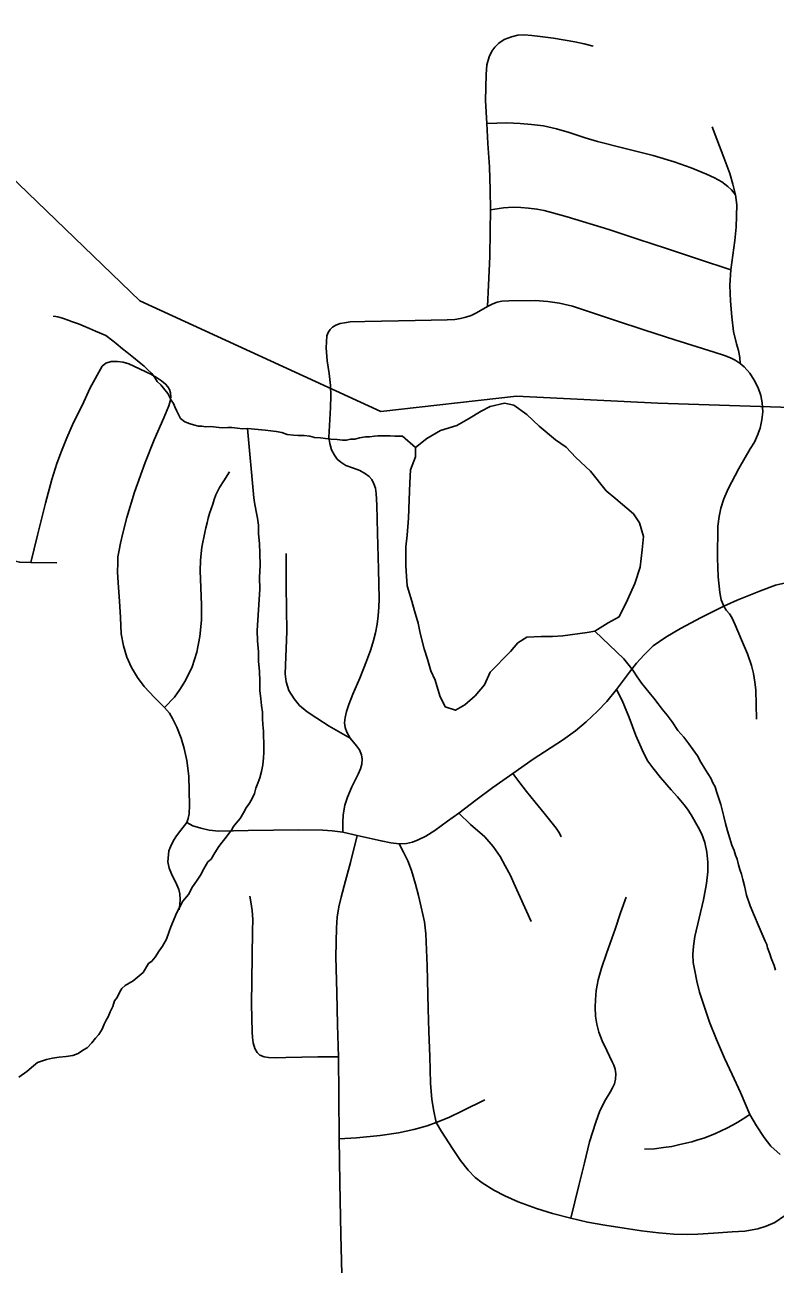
# Model space of a CAD drawing. Extents: x 103424 to 290657, y 38711 to 110967.
# Drawn here: x 137130 to 139356, y 58368 to 62042 of the extents above; entities that cross this region are included whole.
import ezdxf

# ---------------------------------------------------------------- set-up
doc = ezdxf.new("R2010")
doc.units = 0
for name, color, linetype in [('GM_X_Minor_Lake', 7, 'Continuous'), ('GM_X_Minor_River', 7, 'Continuous'), ('GM_X_Rail_Line', 7, 'Continuous'), ('GM_X_Township_Road', 7, 'Continuous')]:
    doc.layers.add(name, color=color, linetype=linetype)

msp = doc.modelspace()

# ---------------------------------------------------------------- linework, layer by layer
at = {"layer": 'GM_X_Minor_Lake'}
for points in [[(138552.5, 60920.8), (138510.2, 60910.7), (138484, 60896.5), (138445.7, 60874.3), (138411.4, 60854.1), (138363, 60839.9), (138322.7, 60815.6), (138288.4, 60789.3), (138288.4, 60761.1), (138274.3, 60722.7), (138272.3, 60684.4), (138270.3, 60633.9), (138268.2, 60579.4), (138264.2, 60529), (138260.1, 60494.6), (138260.1, 60438.1), (138262.2, 60407.9), (138264.2, 60379.6), (138278.3, 60333.2), (138286.3, 60305), (138296.4, 60268.6), (138302.4, 60238.4), (138314.5, 60192), (138324.6, 60161.7), (138334.7, 60127.4), (138346.7, 60099.2), (138360.9, 60052.8), (138377, 60020.5), (138407.2, 60010.4), (138435.4, 60026.6), (138465.7, 60052.9), (138493.9, 60085.2), (138510, 60123.6), (138570.5, 60184.2), (138592.7, 60210.5), (138618.9, 60226.6), (138661.3, 60228.7), (138695.5, 60228.7), (138725.8, 60230.8), (138798.1, 60240.5)], [(138798.1, 60240.5), (138820.5, 60245), (138860.8, 60269.3), (138893.1, 60287.5), (138917.3, 60338), (138939.5, 60386.4), (138955.6, 60434.9), (138961.7, 60485.4), (138965.7, 60525.7), (138953.6, 60566.1), (138935.5, 60592.3), (138883.1, 60636.6), (138854.9, 60660.8), (138808.5, 60719.3), (138764.2, 60759.6), (138736, 60789.8), (138703.7, 60812), (138655.3, 60852.3), (138619.1, 60886.6), (138580.8, 60914.8), (138552.5, 60920.8)]]:
    msp.add_lwpolyline(points, dxfattribs=at)
at = {"layer": 'GM_X_Minor_River'}
for points in [[(137215.6, 61176.1), (137215.5, 61178.1), (137227.7, 61176.3), (137241.9, 61172.6), (137258.2, 61166.9), (137268.4, 61163.1), (137288.7, 61155.4), (137303, 61149.7), (137321.4, 61142), (137339.7, 61134.3), (137370.3, 61120.9), (137390.9, 61105.2), (137401.2, 61097.3), (137419.7, 61081.5), (137432, 61071.7), (137442.3, 61063.9), (137452.6, 61056), (137469, 61042.2), (137483.4, 61030.4), (137493.7, 61020.6), (137506.1, 61008.7), (137516.5, 60994.8), (137522.8, 60984.9), (137533.1, 60975), (137541.4, 60965.1), (137553.9, 60949.2), (137564.4, 60929.2), (137570.7, 60919.3), (137574.9, 60909.3), (137581.2, 60897.3), (137585.5, 60887.3), (137591.8, 60875.3), (137604.2, 60865.5), (137620.5, 60859.8), (137630.6, 60856), (137644.9, 60852.2), (137655, 60852.5), (137667.1, 60850.7), (137681.3, 60851), (137697.5, 60849.3), (137715.7, 60847.7), (137731.9, 60848.1), (137744, 60848.3), (137760.2, 60846.7), (137776.4, 60845), (137790.5, 60845.3), (137843.2, 60840.4), (137859.4, 60838.7), (137875.6, 60837.1), (137891.9, 60833.4), (137908.1, 60827.7), (137926.4, 60826.1), (137940.6, 60824.3), (137958.7, 60824.7), (137974.9, 60823.1), (137989.2, 60819.3), (138007.4, 60817.7), (138021.6, 60816), (138037.8, 60814.3), (138056, 60812.7), (138072.2, 60811.1), (138084.3, 60811.3), (138096.4, 60813.6), (138108.5, 60813.9), (138122.6, 60818.2), (138140.7, 60820.6), (138152.8, 60820.9), (138166.9, 60823.2), (138177, 60823.4), (138189.2, 60823.7), (138201.3, 60824), (138213.4, 60824.2), (138227.6, 60822.5), (138239.7, 60822.8), (138249.8, 60823), (138288.4, 60789.3)], [(137790.5, 60845.3), (137809.1, 60639.8), (137811.4, 60625.7), (137816, 60599.5), (137820.5, 60579.4), (137822.9, 60559.3), (137823.5, 60533.1), (137826.1, 60504.9), (137826.7, 60474.6), (137827.5, 60440.3), (137826.2, 60403.9), (137827, 60369.6), (137819.5, 60246.3), (137820.1, 60216), (137822.8, 60183.8), (137823.4, 60155.5), (137826.1, 60125.3), (137826.7, 60097), (137827.3, 60068.8), (137829.9, 60044.6), (137832.3, 60024.5), (137834.7, 60004.3), (137835.1, 59986.1), (137835.5, 59968), (137838, 59947.9), (137838.3, 59931.7), (137838.7, 59915.6), (137839, 59901.4), (137839.3, 59885.3), (137837.6, 59869.1), (137836, 59848.9), (137832.4, 59828.6), (137826.8, 59810.3), (137821, 59794), (137815.3, 59779.8), (137811.6, 59763.5), (137803.8, 59749.2), (137796, 59734.9), (137786.2, 59720.6), (137778.4, 59706.3), (137768.7, 59689.9), (137756.9, 59675.5), (137749, 59665.3), (137743.2, 59655), (137735.3, 59644.8), (137727.4, 59634.5), (137711.7, 59614), (137703.8, 59603.7), (137690.1, 59583.2), (137682.3, 59568.9), (137672.4, 59560.6), (137660.7, 59540.2), (137651, 59521.8), (137639.3, 59503.4), (137627.5, 59487), (137615.8, 59464.5), (137598.1, 59443.9), (137588.4, 59425.5), (137580.6, 59411.2), (137563.3, 59368.5), (137557.6, 59354.2), (137549.9, 59331.8), (137538.3, 59311.4), (137528.5, 59297), (137516.7, 59278.6), (137506.9, 59266.3), (137496.9, 59260), (137481.3, 59233.4), (137451.5, 59208.6), (137427.6, 59193.9), (137417.6, 59185.6), (137411.8, 59175.4), (137404.1, 59159.1), (137396.2, 59148.8), (137390.5, 59132.5), (137382.7, 59116.2), (137377, 59101.9), (137371.1, 59091.7), (137365.3, 59079.5), (137359.6, 59065.2), (137349.8, 59048.9), (137339.9, 59038.5), (137328.1, 59024.2), (137314.3, 59009.7), (137304.3, 59003.4), (137288.4, 58993), (137272.3, 58986.6), (137252.2, 58984.1), (137232, 58981.7), (137211.9, 58979.2), (137193.8, 58974.8), (137179.7, 58970.4), (137167.7, 58966.2), (137155.8, 58955.8), (137135.9, 58939.2), (137112, 58922.5)], [(138820.5, 60245), (138906.6, 60162.9), (138923.2, 60143.1), (138933.6, 60129.2), (138946.2, 60109.2), (138960.7, 60089.4), (138973.2, 60073.5), (138985.7, 60057.6), (138996, 60045.7), (139008.5, 60029.8), (139021, 60013.9), (139035.5, 59996.1), (139050.1, 59976.2), (139066.8, 59950.3), (139085.4, 59930.5), (139100, 59910.7), (139112.5, 59892.8), (139125, 59874.9), (139135.5, 59856.9), (139146, 59839), (139156.4, 59823.1), (139164.8, 59809.1), (139171.1, 59795.1), (139177.5, 59783.1), (139181.8, 59769.1), (139188.3, 59749), (139194.7, 59731), (139199.1, 59715), (139203.6, 59694.9), (139208.1, 59674.8), (139214.6, 59652.7), (139221.1, 59630.6), (139227.6, 59610.6), (139234, 59594.6), (139238.4, 59580.5), (139242.7, 59568.5), (139247.1, 59552.5), (139251.4, 59538.4), (139255.7, 59524.4), (139260.1, 59508.3), (139264.5, 59490.3), (139271.2, 59462.1), (139282, 59430.1), (139294.8, 59400.1), (139305.4, 59374), (139326.7, 59326), (139330.9, 59316), (139333.2, 59306), (139339.6, 59288), (139343.9, 59275.9), (139352.5, 59253.9), (139356.8, 59239.9)]]:
    msp.add_lwpolyline(points, dxfattribs=at)
at = {"layer": 'GM_X_Rail_Line'}
msp.add_lwpolyline([(135221.1, 64052.1), (135711, 63354.4), (136445.9, 62212.2), (137471.4, 61223.7), (138185.5, 60895.6), (138588.2, 60941.3), (139007.5, 60920.5), (139646.9, 60899.8), (139883.7, 60890.9), (140282.4, 60803.2), (140846.4, 60676.4)], dxfattribs=at)
at = {"layer": 'GM_X_Township_Road'}
for points in [[(138511.7, 61494), (138510.7, 61553), (138508.3, 61621.3), (138503.8, 61690.6), (138500, 61749.4), (138496.5, 61817.3), (138498, 61895), (138500.9, 61924), (138507.3, 61947), (138515.2, 61963.8), (138524.5, 61976), (138536.3, 61987.3), (138552, 61998.2), (138574.1, 62007), (138592.3, 62011.4), (138611.5, 62012.4), (138633.6, 62010.9), (138659.1, 62008), (138697.9, 62002.6), (138761.2, 61991.5), (138788.9, 61985.7), (138815.7, 61979)], [(138500, 61749.4), (138559.4, 61751.5), (138599.8, 61749.9), (138633.2, 61747), (138668.1, 61742.6), (138707.4, 61733.7), (138745.2, 61722.9), (138792.4, 61707.2), (138828.3, 61696.4), (138903.4, 61677.7), (138994.3, 61654.6), (139056.2, 61636.4), (139106.8, 61618.2), (139152.5, 61599.1), (139176.1, 61588.3), (139197.5, 61577.1), (139215.4, 61563.2), (139226.2, 61552.9), (139237.8, 61538.1)], [(139169.2, 61740.2), (139183.3, 61702.7), (139203.6, 61649), (139221.3, 61601.8), (139230.5, 61569.5), (139237.8, 61538.1), (139241.8, 61508.6), (139239.8, 61442.3), (139235.9, 61403), (139224.1, 61316), (139221.6, 61270.3), (139223.1, 61223.2), (139227.5, 61177), (139231.9, 61133.2), (139241.3, 61096.4), (139246.7, 61076.3), (139250.6, 61056.1), (139252.4, 61038.3)], [(138502.1, 61206.8), (138505.5, 61270.7), (138509.4, 61355.2), (138510.4, 61430.2), (138511.7, 61494)], [(138511.7, 61494), (138549.6, 61499.5), (138578.6, 61501.4), (138601.6, 61500.9), (138623.7, 61499), (138649.2, 61496.1), (138670.6, 61491.4), (138692, 61486), (138738.9, 61473.3), (138862.7, 61435.3), (138948, 61407.1), (139033.4, 61379), (139128.7, 61347.5), (139224.1, 61316)], [(138072.8, 59648.8), (138116.1, 59638.8), (138186.6, 59623.1), (138215.7, 59617.2), (138240.1, 59614.5), (138262.4, 59615.6), (138279.7, 59619.4), (138297.1, 59625.9), (138319.3, 59637.5), (138345.8, 59653.7), (138383.9, 59681.3), (138417.7, 59705.7), (138467.4, 59743.8), (138518.4, 59781.2), (138577.5, 59822.7), (138638.4, 59865.6), (138724.9, 59922), (138763.5, 59949.5), (138794.9, 59975.7), (138829, 60007.1), (138856.5, 60036.6), (138885.1, 60072.2), (138923.9, 60123.2), (138944.1, 60149.8), (138967.2, 60174.8), (138994.2, 60200.9), (139032, 60227.4), (139074.8, 60252.5), (139136.2, 60284.9), (139165.6, 60300.1), (139203.1, 60318.9), (139196.1, 60338.1), (139191.6, 60359.1), (139187, 60405.8), (139184.6, 60460.8), (139186.1, 60556.1), (139190, 60584.6), (139194.9, 60609.2), (139203.7, 60636.7), (139216.5, 60666.7), (139248, 60727.1), (139281.9, 60785.1), (139294.2, 60805.2), (139303, 60825.9), (139310.9, 60846.5), (139316.8, 60871.1), (139319.2, 60894.8), (139317.7, 60921.3), (139313.3, 60943.5), (139305.5, 60965.6), (139293.7, 60988.6), (139280.4, 61009.3), (139263.7, 61028), (139252.4, 61038.3), (139237.6, 61047.6), (139222.9, 61055), (139205.2, 61062.3), (139174.8, 61071.7), (139058.3, 61108.5), (138969, 61137.4), (138879.7, 61166.2), (138754.4, 61207.8), (138716.4, 61217), (138681.7, 61222.2), (138643.7, 61224.8), (138565.5, 61224.1), (138544.6, 61222.8), (138531.1, 61219.6), (138517.8, 61214.7), (138502.1, 61206.8), (138470.2, 61188.6), (138454, 61180.7), (138437.7, 61175.4), (138422, 61171.4), (138405.9, 61169.1), (138383.2, 61167.5), (138287.9, 61165.5), (138138.5, 61162.4), (138094.8, 61161.6), (138078.6, 61159.1), (138065.8, 61156.7), (138052.1, 61151.8), (138042.6, 61145.4)], [(138095.1, 59927.6), (138085.6, 59944.9), (138080.1, 59959.5), (138078.5, 59973.5), (138079.8, 59988.4), (138083.7, 60007), (138090.8, 60027.4), (138103.2, 60058.2), (138123.6, 60105.7), (138143.9, 60155.4), (138156.3, 60190), (138164.7, 60216.9), (138170.3, 60239.7), (138175, 60265.1), (138178, 60289.8), (138180.1, 60315.6), (138180.7, 60340.5), (138179, 60428.8), (138176.2, 60535.7), (138174.2, 60618.6), (138172.6, 60653.3), (138170, 60669), (138165.4, 60681.7), (138159.4, 60694), (138151, 60703), (138140.8, 60710.9), (138123.3, 60721), (138104.6, 60727.8), (138082.6, 60736.3), (138067.8, 60745.4), (138056.7, 60754.7), (138048.3, 60766.6), (138039.6, 60782.2), (138035.1, 60800.6), (138031.7, 60819.2), (138037.1, 60908.2), (138037.9, 60942.2), (138036.2, 60972.7), (138033, 61008.5), (138026.9, 61046.1), (138023.9, 61085.1), (138025.6, 61120.4), (138029.9, 61130.2), (138035.4, 61138.7), (138042.6, 61145.4)], [(137147.2, 60447.9), (137166.9, 60529.3), (137191, 60623.7), (137210.2, 60693.9), (137224.7, 60741.6), (137238.2, 60778.2), (137254, 60818), (137274.2, 60863), (137299.5, 60914.1), (137323.6, 60965.8), (137359, 61029.8)], [(137359, 61029.8), (137370, 61038.8), (137385.9, 61043.8), (137405.1, 61044.4), (137421.3, 61042.2), (137438.8, 61037.1), (137503.3, 61006.2), (137520.2, 60996.7), (137535.4, 60987.1), (137547.2, 60977), (137554.2, 60969.4), (137558.9, 60961), (137561.8, 60951.3)], [(137561.8, 60951.3), (137562.7, 60938.7), (137561, 60926.5), (137557.2, 60913), (137541.8, 60877.3), (137513.7, 60812), (137486.7, 60744.7), (137455.1, 60657), (137432.7, 60581.7), (137420.6, 60535.5), (137413.3, 60505.6), (137409.2, 60484.7), (137406.2, 60464.8), (137405.7, 60446.8), (137404.6, 60420.5), (137406.7, 60388.4), (137410.8, 60333.8), (137413.3, 60284.9), (137415.9, 60236.4), (137422.5, 60201.3), (137432.2, 60167.6), (137446.5, 60137.5), (137463.8, 60106.9), (137484.2, 60080.5), (137514.8, 60047.8), (137544.6, 60018.8)], [(137544.6, 60018.8), (137573.4, 60049.3), (137589.9, 60071.6), (137606.7, 60098.9), (137626.3, 60139.5), (137640.3, 60182.2), (137649.4, 60229), (137653.6, 60277.3), (137654.3, 60322), (137652.1, 60374.5), (137650.1, 60423.5), (137651.1, 60454.6), (137653.2, 60475.1), (137655.1, 60494.1), (137657.7, 60508.4), (137660.5, 60522.8), (137663.5, 60537), (137666.8, 60551.2), (137670.3, 60565.4), (137674.1, 60579.5), (137678.1, 60593.4), (137682.6, 60607.4), (137687.2, 60621.2), (137691.7, 60635), (137696.8, 60648.7), (137707.7, 60670.7), (137720.2, 60690.5), (137737.1, 60716.9)], [(137224.5, 60447), (137147.2, 60447.9), (137114.8, 60448.9), (137097.2, 60452.8), (137088.1, 60456.2), (137079.1, 60460.6), (137072.2, 60466.5), (137065.9, 60474.8), (137050.1, 60502.8), (137043.9, 60515.1), (137038.4, 60525.8), (137033.6, 60540.9), (137031.7, 60550.4), (137030.1, 60562.6), (137029.2, 60584.6)], [(138095.1, 59927.6), (138032.7, 59963.4), (137996.3, 59986.5), (137967.2, 60005.9), (137944.2, 60024.8), (137928.4, 60043.7), (137913, 60069.2), (137905.4, 60094.3), (137902.1, 60118.7), (137907.2, 60243.8), (137905.4, 60377.9), (137904.8, 60435.6), (137905, 60474.6)], [(139203.1, 60318.9), (139243.3, 60336.5), (139312.8, 60364), (139356.7, 60380.7), (139387.7, 60388.3), (139409.3, 60393), (139435.3, 60395.5), (139461.9, 60396), (139499.2, 60395.5), (139591.2, 60391.3), (139646.6, 60391.7), (139754.1, 60392.5), (139777, 60391.3), (139792.1, 60389.5), (139803.9, 60386.6), (139814.5, 60381.8)], [(139300.2, 59983.5), (139299, 60071.1), (139296, 60093.7), (139291.6, 60119.3), (139285.7, 60143.3), (139273.4, 60177.3), (139255.6, 60218.6), (139237.1, 60263.3), (139227.5, 60284.9), (139220.1, 60296.6), (139210.9, 60306.6), (139203.1, 60318.9)], [(139370.7, 58693.2), (139343.4, 58718.5), (139323.2, 58743.9), (139300.7, 58778.2), (139280.3, 58811.6), (139253.3, 58876.8), (139227.9, 58930.4), (139205.4, 58978.7), (139181.4, 59034.6), (139161.2, 59085.3), (139145.3, 59133.2), (139131.2, 59175), (139123.2, 59206.9), (139117.1, 59237.4), (139112.9, 59262.8), (139111.9, 59286.3), (139113.8, 59311.2), (139118, 59339.8), (139130.2, 59394.3), (139143.4, 59448.8), (139152.3, 59496.7), (139156.5, 59530.9), (139156.1, 59560), (139152.8, 59589.6), (139147.2, 59617.8), (139138.2, 59642.7), (139127.4, 59663.8), (139106.7, 59699.9), (139095.4, 59717.3), (139086.3, 59729.9), (139076.5, 59741.9), (139065.9, 59753.5), (139047.3, 59774.8), (139015.7, 59810.8), (138992.7, 59839.9), (138978.6, 59859.2), (138965, 59883.6), (138954.1, 59908.5), (138943, 59935.1), (138922.9, 59989.1), (138901.5, 60039), (138885.1, 60072.2)], [(137587.4, 59418.4), (137589.6, 59435.2), (137590.9, 59449), (137589.4, 59466.2), (137586.7, 59478.5), (137581.2, 59493.1), (137565.1, 59525.6), (137557.7, 59542.6), (137554.1, 59560.9), (137557.2, 59594), (137561.9, 59605.7), (137570.7, 59624.2), (137579.8, 59638.3), (137592.2, 59655.3), (137610.1, 59677.7), (137614.2, 59689.9), (137617.2, 59703.7), (137618.8, 59729.2), (137616.2, 59814.8), (137610.6, 59861.2), (137602.4, 59897.4), (137593.3, 59927.5), (137580.5, 59960.1), (137567.8, 59985.6), (137558.6, 60001.4), (137544.6, 60018.8)], [(138072.8, 59648.8), (138073.5, 59677.1), (138074.6, 59700.1), (138079.6, 59728.8), (138087.5, 59753), (138100.3, 59782.8), (138118.7, 59821.1), (138125.3, 59837), (138129.2, 59850.3), (138130.2, 59865.6), (138128.2, 59878.6), (138122.4, 59892.5), (138113.3, 59905.2), (138095.1, 59927.6)], [(138720.9, 59634.9), (138716.1, 59645.6), (138705.7, 59661), (138670.4, 59704.9), (138643.5, 59737.7), (138618.2, 59769.6), (138598.7, 59795), (138577.5, 59822.7)], [(138632.3, 59383.9), (138580.8, 59497.9), (138570.6, 59520), (138555, 59549.4), (138539.9, 59576.4), (138519.3, 59606.8), (138494.3, 59635), (138452.3, 59671.7), (138417.7, 59705.7)], [(137610.1, 59677.7), (137628.5, 59668), (137652.4, 59660.3), (137676.9, 59654.7), (137704.9, 59652.2), (137792.3, 59653.8), (137942.9, 59656), (138013.5, 59655.1), (138041.4, 59653.2), (138072.8, 59648.8)], [(138078.7, 57815.6), (138077.6, 57870.1), (138075.1, 58035.1), (138073.1, 58167.7), (138071.1, 58300.2), (138067.6, 58455.4), (138064.2, 58610.6), (138062.5, 58739.4), (138061.4, 58870.7), (138060.4, 58982.8), (138057.8, 59078.2), (138055.2, 59173.5), (138052.3, 59279.4), (138054, 59365.8), (138056.8, 59397.2), (138061.4, 59427.5), (138068, 59455.8), (138081, 59504.6), (138095.5, 59558.8), (138116.1, 59638.8)], [(138240.1, 59614.5), (138253.1, 59589.5), (138265.6, 59564), (138276.6, 59535.4), (138288.7, 59494.5), (138297.7, 59461.2), (138305.8, 59426.1), (138315.1, 59383.6), (138319.4, 59347.8), (138323.2, 59252.7), (138326.5, 59125.6), (138328.6, 59058.2), (138331.3, 58983.8), (138333, 58904.5), (138337.4, 58856.2), (138342.8, 58821.9), (138350.6, 58788)], [(137818.8, 58995.6), (137812.1, 59007.2), (137807.5, 59024), (137804.9, 59039.8), (137803.8, 59057.2), (137802.3, 59138.7), (137804.6, 59279.9), (137805.7, 59356.5), (137806.2, 59389.6), (137804.7, 59416.7), (137800.6, 59442.2), (137797.1, 59459.5)], [(138883.5, 58932.1), (138881.5, 58945.9), (138877.3, 58958), (138872.4, 58968.6), (138856.7, 59001.9), (138842.8, 59030.5), (138832.6, 59056.4), (138826.7, 59079.6), (138823.3, 59103.5), (138822.3, 59130.2), (138822.9, 59151.7), (138825.3, 59179.7), (138831.2, 59211.3), (138840.8, 59245.5), (138855.5, 59289.3), (138871.7, 59334), (138881.5, 59360.9), (138897.5, 59409.4), (138914.1, 59456.5)], [(137818.8, 58995.6), (137827.2, 58988.3), (137839.8, 58983.3), (137853.2, 58980.7), (137876.9, 58979.9), (137904.3, 58980.7), (137998.7, 58982.7), (138060.4, 58982.8)], [(138749.4, 58504.5), (138773.5, 58602), (138790.2, 58668.4), (138805.4, 58731.1), (138823.5, 58789), (138836.2, 58822.8), (138852.4, 58855.4), (138866.2, 58878.3), (138873.5, 58891.5), (138878.9, 58902.6), (138882.5, 58916.4), (138883.5, 58932.1)], [(138350.6, 58788), (138387.4, 58803.5), (138428.1, 58822.5), (138495, 58855.1)], [(138062.5, 58739.4), (138113.6, 58743.2), (138183.7, 58749.7), (138238.5, 58757.9), (138284.2, 58767.6), (138323.3, 58778.5), (138350.6, 58788)], [(138350.6, 58788), (138366.4, 58761.4), (138398.5, 58711.4), (138422.4, 58675.6), (138444.7, 58646.8), (138466.3, 58625.5), (138487, 58609.3), (138521.3, 58587.6), (138554, 58571.1), (138593, 58553.3), (138647.9, 58533.5), (138695.6, 58518.6), (138749.4, 58504.5), (138799.4, 58493.1), (138851, 58483.8), (138907.5, 58475.1), (138959.5, 58467.6), (139010.2, 58461.6), (139055.2, 58457.7), (139096, 58456.7), (139126.9, 58457.2), (139173.1, 58459.9), (139228.5, 58463.7), (139266, 58466.5), (139304.6, 58473), (139329.6, 58481.1), (139354.5, 58492), (139383.9, 58512.1)], [(139280.3, 58811.6), (139260.8, 58799.1), (139245.2, 58789.3), (139229.1, 58780), (139212.7, 58771.2), (139196.1, 58763.1), (139178.9, 58755.5), (139161.8, 58748.5), (139144.5, 58742.2), (139126.8, 58736.5), (139109, 58731.3), (139091.1, 58726.8), (139072.9, 58723), (139048.9, 58717.6), (139025, 58713.8), (138997.8, 58710.5), (138968.5, 58708.9)]]:
    msp.add_lwpolyline(points, dxfattribs=at)

doc.saveas('drawing.dxf')
